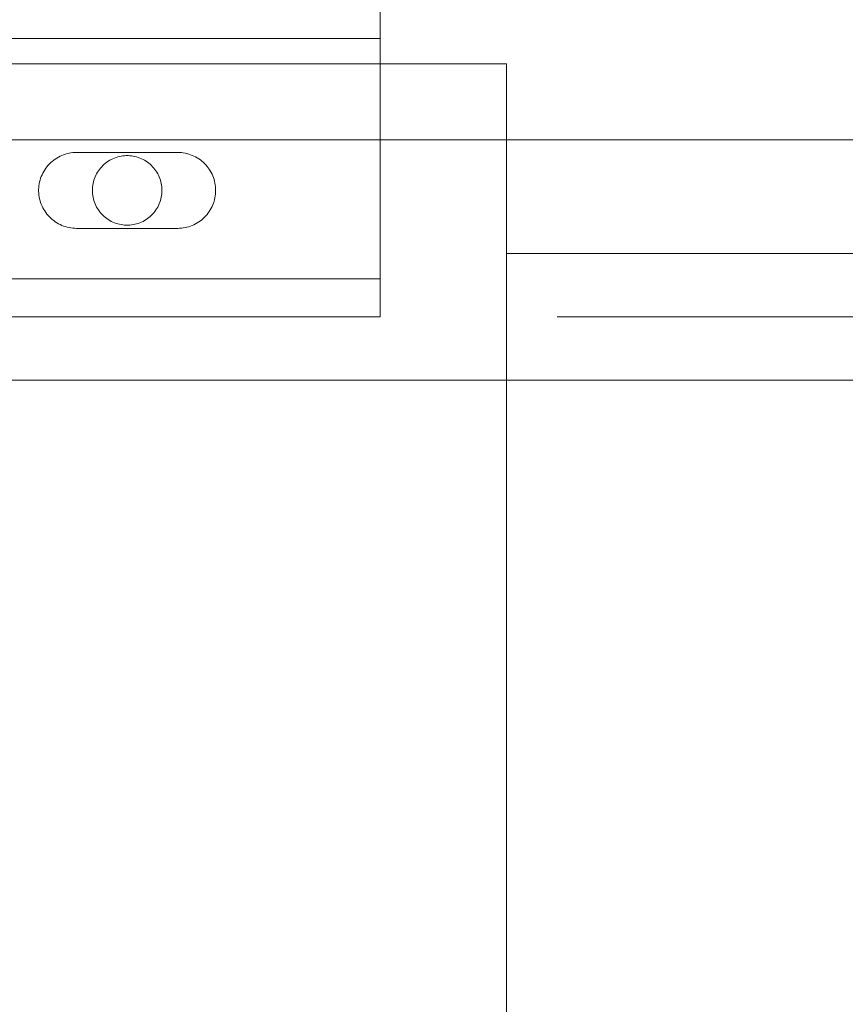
# Model space of a CAD drawing. Header units: millimetres. Extents: x -2233 to 61924, y -68080 to 6847.
# Tile 623 of 656: x 26662 to 26727, y -17829 to -17752. Entities that reach past the tile are written whole.
import ezdxf

# ---------------------------------------------------------------- set-up
doc = ezdxf.new("R2010")
doc.units = ezdxf.units.MM
doc.layers.add('COTAS_P', color=1, linetype='Continuous', lineweight=0)
doc.layers.add('superior_C05', color=7, linetype='Continuous', lineweight=0)
doc.dimstyles.new('R19_100', dxfattribs={"dimtxt": 250, "dimasz": 150, "dimexe": 150, "dimexo": 80, "dimgap": 100, "dimtad": 1, "dimtih": 1, "dimtoh": 1, "dimdsep": 46, "dimcen": 0.09, "dimadec": 0, "dimazin": 0, "dimtfac": 1, "dimtdec": 4, "dimtofl": 0, "dimtmove": 0, "dimatfit": 3, "dimfxl": 1, "dimtolj": 1, "dimtzin": 0, "dimarcsym": 0})

# ---------------------------------------------------------------- blocks, each defined once
blk = doc.blocks.new('DIM_R27_34')
at = {"layer": 'COTAS_P'}
for p, q in [((24250.067, -17080), (24400.067, -17035)), ((26750.067, -17080), (26600.067, -17035)), ((24250.067, -17980), (24250.067, -17080)), ((24250.067, -17080), (26750.067, -17080)), ((24250.067, -17080), (24400.067, -17125)), ((26750.067, -17080), (26600.067, -17125)), ((26750.067, -17980), (26750.067, -17080))]:
    blk.add_line(p, q, dxfattribs=at)
blk.add_text('2500 P', height=250, dxfattribs=at).set_placement((25500.067, -16980))
blk = doc.blocks.new('DIM_R27_47')
at = {"layer": 'COTAS_P'}
for p, q in [((26095.067, -17655), (26050.067, -17805)), ((26795.067, -17655), (26095.067, -17655)), ((26095.067, -18305), (26095.067, -17655)), ((26095.067, -17655), (26140.067, -17805)), ((26095.067, -18305), (26050.067, -18155)), ((26095.067, -18305), (26140.067, -18155)), ((26795.067, -18305), (26095.067, -18305))]:
    blk.add_line(p, q, dxfattribs=at)
blk.add_text('650 P', height=250, rotation=90, dxfattribs=at).set_placement((25995.067, -17980))

msp = doc.modelspace()

# ---------------------------------------------------------------- linework, layer by layer
at = {"layer": 'superior_C05'}
for p, q in [((26690.067, -17775), (26690.067, -17750)), ((24310.067, -17753), (26690.067, -17753)), ((26690.067, -17753), (26690.067, -17772)), ((24300.067, -17755), (26700.067, -17755)), ((24310.067, -17755), (26690.067, -17755)), ((26100.817, -17755), (26700.067, -17755)), ((26690.067, -17772), (26690.067, -17755)), ((26700.067, -18205), (26700.067, -17755)), ((26660.067, -17761), (26840.067, -17761)), ((26666.067, -17762), (26665.918, -17762.004)), ((26666.067, -17762), (26674.067, -17762)), ((26674.067, -17762), (26674.215, -17762.004)), ((26664.139, -17762.702), (26664.027, -17762.801)), ((26664.256, -17762.609), (26664.139, -17762.702)), ((26664.378, -17762.521), (26664.256, -17762.609)), ((26664.503, -17762.44), (26664.378, -17762.521)), ((26664.633, -17762.365), (26664.503, -17762.44)), ((26664.766, -17762.297), (26664.633, -17762.365)), ((26664.902, -17762.236), (26664.766, -17762.297)), ((26665.041, -17762.181), (26664.902, -17762.236)), ((26665.183, -17762.133), (26665.041, -17762.181)), ((26665.327, -17762.093), (26665.183, -17762.133)), ((26665.473, -17762.059), (26665.327, -17762.093)), ((26665.62, -17762.034), (26665.473, -17762.059)), ((26665.769, -17762.015), (26665.62, -17762.034)), ((26665.918, -17762.004), (26665.769, -17762.015)), ((26668.462, -17762.767), (26668.353, -17762.85)), ((26668.575, -17762.69), (26668.462, -17762.767)), ((26668.692, -17762.618), (26668.575, -17762.69)), ((26668.813, -17762.553), (26668.692, -17762.618)), ((26668.936, -17762.493), (26668.813, -17762.553)), ((26669.063, -17762.44), (26668.936, -17762.493)), ((26669.192, -17762.393), (26669.063, -17762.44)), ((26669.323, -17762.353), (26669.192, -17762.393)), ((26669.456, -17762.319), (26669.323, -17762.353)), ((26669.59, -17762.292), (26669.456, -17762.319)), ((26669.726, -17762.271), (26669.59, -17762.292)), ((26669.862, -17762.258), (26669.726, -17762.271)), ((26669.999, -17762.251), (26669.862, -17762.258)), ((26670.136, -17762.251), (26669.999, -17762.251)), ((26670.273, -17762.258), (26670.136, -17762.251)), ((26670.409, -17762.271), (26670.273, -17762.258)), ((26670.545, -17762.292), (26670.409, -17762.271)), ((26670.679, -17762.319), (26670.545, -17762.292)), ((26670.812, -17762.353), (26670.679, -17762.319)), ((26670.943, -17762.393), (26670.812, -17762.353)), ((26671.072, -17762.44), (26670.943, -17762.393)), ((26671.199, -17762.493), (26671.072, -17762.44)), ((26671.322, -17762.553), (26671.199, -17762.493)), ((26671.442, -17762.618), (26671.322, -17762.553)), ((26671.559, -17762.69), (26671.442, -17762.618)), ((26671.673, -17762.767), (26671.559, -17762.69)), ((26671.782, -17762.85), (26671.673, -17762.767)), ((26674.362, -17762.014), (26674.215, -17762.004)), ((26674.508, -17762.032), (26674.362, -17762.014)), ((26674.653, -17762.058), (26674.508, -17762.032)), ((26674.796, -17762.09), (26674.653, -17762.058)), ((26674.938, -17762.129), (26674.796, -17762.09)), ((26675.078, -17762.175), (26674.938, -17762.129)), ((26675.216, -17762.228), (26675.078, -17762.175)), ((26675.35, -17762.288), (26675.216, -17762.228)), ((26675.482, -17762.354), (26675.35, -17762.288)), ((26675.61, -17762.427), (26675.482, -17762.354)), ((26675.734, -17762.506), (26675.61, -17762.427)), ((26675.855, -17762.59), (26675.734, -17762.506)), ((26675.971, -17762.681), (26675.855, -17762.59)), ((26676.082, -17762.777), (26675.971, -17762.681)), ((26676.189, -17762.879), (26676.082, -17762.777)), ((26663.469, -17763.5), (26663.398, -17763.631)), ((26663.547, -17763.372), (26663.469, -17763.5)), ((26663.632, -17763.249), (26663.547, -17763.372)), ((26663.722, -17763.13), (26663.632, -17763.249)), ((26663.818, -17763.015), (26663.722, -17763.13)), ((26663.92, -17762.905), (26663.818, -17763.015)), ((26664.027, -17762.801), (26663.92, -17762.905)), ((26667.795, -17763.451), (26667.721, -17763.566)), ((26667.875, -17763.34), (26667.795, -17763.451)), ((26667.961, -17763.232), (26667.875, -17763.34)), ((26668.052, -17763.13), (26667.961, -17763.232)), ((26668.147, -17763.031), (26668.052, -17763.13)), ((26668.248, -17762.938), (26668.147, -17763.031)), ((26668.353, -17762.85), (26668.248, -17762.938)), ((26671.887, -17762.938), (26671.782, -17762.85)), ((26671.988, -17763.031), (26671.887, -17762.938)), ((26672.083, -17763.13), (26671.988, -17763.031)), ((26672.174, -17763.232), (26672.083, -17763.13)), ((26672.26, -17763.34), (26672.174, -17763.232)), ((26672.34, -17763.451), (26672.26, -17763.34)), ((26672.414, -17763.566), (26672.34, -17763.451)), ((26676.29, -17762.985), (26676.189, -17762.879)), ((26676.387, -17763.097), (26676.29, -17762.985)), ((26676.477, -17763.213), (26676.387, -17763.097)), ((26676.562, -17763.333), (26676.477, -17763.213)), ((26676.641, -17763.458), (26676.562, -17763.333)), ((26676.713, -17763.586), (26676.641, -17763.458)), ((26663.143, -17764.332), (26663.113, -17764.479)), ((26663.18, -17764.187), (26663.143, -17764.332)), ((26663.224, -17764.045), (26663.18, -17764.187)), ((26663.275, -17763.904), (26663.224, -17764.045)), ((26663.333, -17763.766), (26663.275, -17763.904)), ((26663.398, -17763.631), (26663.333, -17763.766)), ((26667.403, -17764.321), (26667.372, -17764.455)), ((26667.44, -17764.189), (26667.403, -17764.321)), ((26667.483, -17764.059), (26667.44, -17764.189)), ((26667.533, -17763.932), (26667.483, -17764.059)), ((26667.59, -17763.807), (26667.533, -17763.932)), ((26667.652, -17763.685), (26667.59, -17763.807)), ((26667.721, -17763.566), (26667.652, -17763.685)), ((26672.483, -17763.685), (26672.414, -17763.566)), ((26672.545, -17763.807), (26672.483, -17763.685)), ((26672.602, -17763.932), (26672.545, -17763.807)), ((26672.652, -17764.059), (26672.602, -17763.932)), ((26672.695, -17764.189), (26672.652, -17764.059)), ((26672.732, -17764.321), (26672.695, -17764.189)), ((26672.763, -17764.455), (26672.732, -17764.321)), ((26676.779, -17763.717), (26676.713, -17763.586)), ((26676.839, -17763.852), (26676.779, -17763.717)), ((26676.892, -17763.989), (26676.839, -17763.852)), ((26676.938, -17764.129), (26676.892, -17763.989)), ((26676.978, -17764.271), (26676.938, -17764.129)), ((26677.01, -17764.415), (26676.978, -17764.271)), ((26663.076, -17764.776), (26663.068, -17764.925)), ((26663.068, -17764.925), (26663.068, -17765.075)), ((26663.068, -17765.075), (26663.076, -17765.224)), ((26663.091, -17764.627), (26663.076, -17764.776)), ((26663.113, -17764.479), (26663.091, -17764.627)), ((26667.321, -17764.863), (26667.317, -17765)), ((26667.317, -17765), (26667.321, -17765.137)), ((26667.331, -17764.726), (26667.321, -17764.863)), ((26667.348, -17764.59), (26667.331, -17764.726)), ((26667.372, -17764.455), (26667.348, -17764.59)), ((26672.787, -17764.59), (26672.763, -17764.455)), ((26672.804, -17764.726), (26672.787, -17764.59)), ((26672.814, -17764.863), (26672.804, -17764.726)), ((26672.817, -17765), (26672.814, -17764.863)), ((26672.817, -17765), (26672.814, -17765.137)), ((26677.035, -17764.56), (26677.01, -17764.415)), ((26677.053, -17764.706), (26677.035, -17764.56)), ((26677.064, -17764.853), (26677.053, -17764.706)), ((26677.067, -17765), (26677.064, -17764.853)), ((26677.064, -17765.147), (26677.067, -17765)), ((26663.076, -17765.224), (26663.091, -17765.373)), ((26663.091, -17765.373), (26663.113, -17765.521)), ((26663.113, -17765.521), (26663.143, -17765.668)), ((26663.143, -17765.668), (26663.18, -17765.813)), ((26663.18, -17765.813), (26663.224, -17765.955)), ((26667.321, -17765.137), (26667.331, -17765.274)), ((26667.331, -17765.274), (26667.348, -17765.41)), ((26667.348, -17765.41), (26667.372, -17765.545)), ((26667.372, -17765.545), (26667.403, -17765.679)), ((26667.403, -17765.679), (26667.44, -17765.811)), ((26667.44, -17765.811), (26667.483, -17765.941)), ((26672.652, -17765.941), (26672.695, -17765.811)), ((26672.695, -17765.811), (26672.732, -17765.679)), ((26672.732, -17765.679), (26672.763, -17765.545)), ((26672.763, -17765.545), (26672.787, -17765.41)), ((26672.787, -17765.41), (26672.804, -17765.274)), ((26672.804, -17765.274), (26672.814, -17765.137)), ((26676.892, -17766.011), (26676.938, -17765.871)), ((26676.938, -17765.871), (26676.978, -17765.729)), ((26676.978, -17765.729), (26677.01, -17765.585)), ((26677.01, -17765.585), (26677.035, -17765.44)), ((26677.035, -17765.44), (26677.053, -17765.294)), ((26677.053, -17765.294), (26677.064, -17765.147)), ((26663.224, -17765.955), (26663.275, -17766.096)), ((26663.275, -17766.096), (26663.333, -17766.234)), ((26663.333, -17766.234), (26663.398, -17766.369)), ((26663.398, -17766.369), (26663.469, -17766.5)), ((26663.469, -17766.5), (26663.547, -17766.628)), ((26663.547, -17766.628), (26663.632, -17766.751)), ((26667.483, -17765.941), (26667.533, -17766.068)), ((26667.533, -17766.068), (26667.59, -17766.193)), ((26667.59, -17766.193), (26667.652, -17766.315)), ((26667.652, -17766.315), (26667.721, -17766.434)), ((26667.721, -17766.434), (26667.795, -17766.549)), ((26667.795, -17766.549), (26667.875, -17766.66)), ((26667.875, -17766.66), (26667.961, -17766.768)), ((26672.174, -17766.768), (26672.26, -17766.66)), ((26672.26, -17766.66), (26672.34, -17766.549)), ((26672.34, -17766.549), (26672.414, -17766.434)), ((26672.414, -17766.434), (26672.483, -17766.315)), ((26672.483, -17766.315), (26672.545, -17766.193)), ((26672.545, -17766.193), (26672.602, -17766.068)), ((26672.602, -17766.068), (26672.652, -17765.941)), ((26676.477, -17766.787), (26676.562, -17766.667)), ((26676.562, -17766.667), (26676.641, -17766.542)), ((26676.641, -17766.542), (26676.713, -17766.414)), ((26676.713, -17766.414), (26676.779, -17766.283)), ((26676.779, -17766.283), (26676.839, -17766.148)), ((26676.839, -17766.148), (26676.892, -17766.011)), ((26663.632, -17766.751), (26663.722, -17766.87)), ((26663.722, -17766.87), (26663.818, -17766.985)), ((26663.818, -17766.985), (26663.92, -17767.095)), ((26663.92, -17767.095), (26664.027, -17767.199)), ((26664.027, -17767.199), (26664.139, -17767.298)), ((26664.139, -17767.298), (26664.256, -17767.391)), ((26664.256, -17767.391), (26664.378, -17767.479)), ((26667.961, -17766.768), (26668.052, -17766.87)), ((26668.052, -17766.87), (26668.147, -17766.969)), ((26668.147, -17766.969), (26668.248, -17767.062)), ((26668.248, -17767.062), (26668.353, -17767.15)), ((26668.353, -17767.15), (26668.462, -17767.233)), ((26668.462, -17767.233), (26668.575, -17767.31)), ((26668.575, -17767.31), (26668.692, -17767.382)), ((26668.692, -17767.382), (26668.813, -17767.447)), ((26668.813, -17767.447), (26668.936, -17767.507)), ((26671.199, -17767.507), (26671.322, -17767.447)), ((26671.322, -17767.447), (26671.442, -17767.382)), ((26671.442, -17767.382), (26671.559, -17767.31)), ((26671.559, -17767.31), (26671.673, -17767.233)), ((26671.673, -17767.233), (26671.782, -17767.15)), ((26671.782, -17767.15), (26671.887, -17767.062)), ((26671.887, -17767.062), (26671.988, -17766.969)), ((26671.988, -17766.969), (26672.083, -17766.87)), ((26672.083, -17766.87), (26672.174, -17766.768)), ((26675.734, -17767.494), (26675.855, -17767.41)), ((26675.855, -17767.41), (26675.971, -17767.319)), ((26675.971, -17767.319), (26676.082, -17767.223)), ((26676.082, -17767.223), (26676.189, -17767.121)), ((26676.189, -17767.121), (26676.29, -17767.015)), ((26676.29, -17767.015), (26676.387, -17766.903)), ((26676.387, -17766.903), (26676.477, -17766.787)), ((26664.378, -17767.479), (26664.503, -17767.56)), ((26664.503, -17767.56), (26664.633, -17767.635)), ((26664.633, -17767.635), (26664.766, -17767.703)), ((26664.766, -17767.703), (26664.902, -17767.764)), ((26664.902, -17767.764), (26665.041, -17767.819)), ((26665.041, -17767.819), (26665.183, -17767.867)), ((26665.183, -17767.867), (26665.327, -17767.907)), ((26665.327, -17767.907), (26665.473, -17767.941)), ((26665.473, -17767.941), (26665.62, -17767.966)), ((26665.62, -17767.966), (26665.769, -17767.985)), ((26665.769, -17767.985), (26665.918, -17767.996)), ((26666.067, -17768), (26665.918, -17767.996)), ((26674.067, -17768), (26666.067, -17768)), ((26668.936, -17767.507), (26669.063, -17767.56)), ((26669.063, -17767.56), (26669.192, -17767.607)), ((26669.192, -17767.607), (26669.323, -17767.647)), ((26669.323, -17767.647), (26669.456, -17767.681)), ((26669.456, -17767.681), (26669.59, -17767.708)), ((26669.59, -17767.708), (26669.726, -17767.729)), ((26669.726, -17767.729), (26669.862, -17767.742)), ((26669.862, -17767.742), (26669.999, -17767.749)), ((26669.999, -17767.749), (26670.136, -17767.749)), ((26670.136, -17767.749), (26670.273, -17767.742)), ((26670.273, -17767.742), (26670.409, -17767.729)), ((26670.409, -17767.729), (26670.545, -17767.708)), ((26670.545, -17767.708), (26670.679, -17767.681)), ((26670.679, -17767.681), (26670.812, -17767.647)), ((26670.812, -17767.647), (26670.943, -17767.607)), ((26670.943, -17767.607), (26671.072, -17767.56)), ((26671.072, -17767.56), (26671.199, -17767.507)), ((26674.067, -17768), (26674.215, -17767.996)), ((26674.215, -17767.996), (26674.362, -17767.986)), ((26674.362, -17767.986), (26674.508, -17767.968)), ((26674.508, -17767.968), (26674.653, -17767.942)), ((26674.653, -17767.942), (26674.796, -17767.91)), ((26674.796, -17767.91), (26674.938, -17767.871)), ((26674.938, -17767.871), (26675.078, -17767.825)), ((26675.078, -17767.825), (26675.216, -17767.772)), ((26675.216, -17767.772), (26675.35, -17767.712)), ((26675.35, -17767.712), (26675.482, -17767.646)), ((26675.482, -17767.646), (26675.61, -17767.573)), ((26675.61, -17767.573), (26675.734, -17767.494)), ((26700.207, -17770), (26700.083, -17770)), ((26700.456, -17770), (26700.207, -17770)), ((26700.827, -17770), (26700.456, -17770)), ((26701.321, -17770), (26700.827, -17770)), ((26701.936, -17770), (26701.321, -17770)), ((26702.671, -17770), (26701.936, -17770)), ((26703.524, -17770), (26702.671, -17770)), ((26704.492, -17770), (26703.524, -17770)), ((26704.156, -17770), (26704.042, -17770)), ((26704.385, -17770), (26704.156, -17770)), ((26704.727, -17770), (26704.385, -17770)), ((26705.574, -17770), (26704.492, -17770)), ((26705.182, -17770), (26704.727, -17770)), ((26705.748, -17770), (26705.182, -17770)), ((26706.766, -17770), (26705.574, -17770)), ((26706.425, -17770), (26705.748, -17770)), ((26707.21, -17770), (26706.425, -17770)), ((26708.066, -17770), (26706.766, -17770)), ((26708.102, -17770), (26707.21, -17770)), ((26709.471, -17770), (26708.066, -17770)), ((26709.098, -17770), (26708.102, -17770)), ((26710.196, -17770), (26709.098, -17770)), ((26710.976, -17770), (26709.471, -17770)), ((26711.393, -17770), (26710.196, -17770)), ((26712.578, -17770), (26710.976, -17770)), ((26712.686, -17770), (26711.393, -17770)), ((26714.274, -17770), (26712.578, -17770)), ((26714.072, -17770), (26712.686, -17770)), ((26715.548, -17770), (26714.072, -17770)), ((26716.059, -17770), (26714.274, -17770)), ((26717.109, -17770), (26715.548, -17770)), ((26717.928, -17770), (26716.059, -17770)), ((26718.752, -17770), (26717.109, -17770)), ((26719.877, -17770), (26717.928, -17770)), ((26720.474, -17770), (26718.752, -17770)), ((26721.901, -17770), (26719.877, -17770)), ((26722.268, -17770), (26720.474, -17770)), ((26723.996, -17770), (26721.901, -17770)), ((26724.132, -17770), (26722.268, -17770)), ((26726.155, -17770), (26723.996, -17770)), ((26726.061, -17770), (26724.132, -17770)), ((26728.049, -17770), (26726.061, -17770)), ((26728.373, -17770), (26726.155, -17770)), ((24310.067, -17772), (26690.067, -17772)), ((26690.067, -17775), (26690.067, -17772)), ((24310.067, -17775), (26690.067, -17775)), ((26704.196, -17775), (26704.082, -17775)), ((26704.424, -17775), (26704.196, -17775)), ((26704.766, -17775), (26704.424, -17775)), ((26705.221, -17775), (26704.766, -17775)), ((26705.787, -17775), (26705.221, -17775)), ((26706.463, -17775), (26705.787, -17775)), ((26707.247, -17775), (26706.463, -17775)), ((26708.138, -17775), (26707.247, -17775)), ((26709.133, -17775), (26708.138, -17775)), ((26710.23, -17775), (26709.133, -17775)), ((26711.426, -17775), (26710.23, -17775)), ((26712.718, -17775), (26711.426, -17775)), ((26714.103, -17775), (26712.718, -17775)), ((26715.578, -17775), (26714.103, -17775)), ((26717.138, -17775), (26715.578, -17775)), ((26718.78, -17775), (26717.138, -17775)), ((26720.499, -17775), (26718.78, -17775)), ((26722.292, -17775), (26720.499, -17775)), ((26724.155, -17775), (26722.292, -17775)), ((26726.081, -17775), (26724.155, -17775)), ((26728.068, -17775), (26726.081, -17775)), ((24250.067, -17780), (26750.067, -17780)), ((26704.196, -17780), (26704.082, -17780)), ((26704.424, -17780), (26704.196, -17780)), ((26704.766, -17780), (26704.424, -17780)), ((26705.221, -17780), (26704.766, -17780)), ((26705.787, -17780), (26705.221, -17780)), ((26706.463, -17780), (26705.787, -17780)), ((26707.247, -17780), (26706.463, -17780)), ((26708.138, -17780), (26707.247, -17780)), ((26709.133, -17780), (26708.138, -17780)), ((26710.23, -17780), (26709.133, -17780)), ((26711.426, -17780), (26710.23, -17780)), ((26712.718, -17780), (26711.426, -17780)), ((26714.103, -17780), (26712.718, -17780)), ((26715.578, -17780), (26714.103, -17780)), ((26717.138, -17780), (26715.578, -17780)), ((26718.78, -17780), (26717.138, -17780)), ((26720.499, -17780), (26718.78, -17780)), ((26722.292, -17780), (26720.499, -17780)), ((26724.155, -17780), (26722.292, -17780)), ((26726.081, -17780), (26724.155, -17780)), ((26728.068, -17780), (26726.081, -17780))]:
    msp.add_line(p, q, dxfattribs=at)

# ---------------------------------------------------------------- dimensions: what is measured, and where the dimension line sits
at = {"layer": 'COTAS_P'}
for p1, p2, distance, picture, middle in [((24250.067, -17980), (26750.067, -17980), 900, 'DIM_R27_34', (25500.067, -17080)), ((26795.067, -18305), (26795.067, -17655), 700, 'DIM_R27_47', (26095.067, -17980))]:
    dim = msp.add_aligned_dim(p1=p1, p2=p2, distance=distance, text='<> P', dimstyle='R19_100', dxfattribs=at)
    dim.commit()
    dim.dimension.update_dxf_attribs({"geometry": picture, "text_midpoint": middle})

doc.saveas('drawing.dxf')
